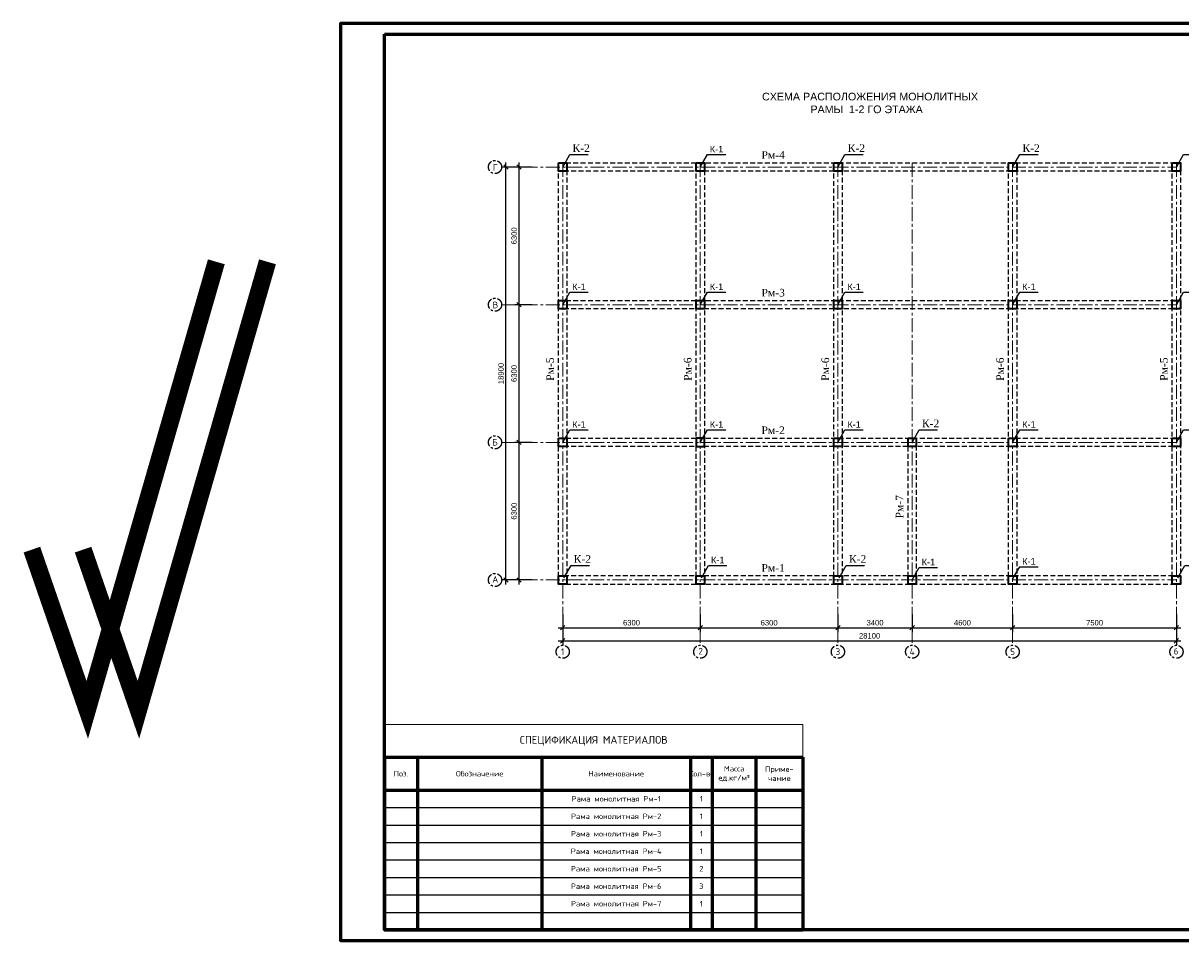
# Model space of a CAD drawing. Header units: millimetres. Extents: x 2063114 to 14983986, y -126020516 to 213791.
# Tile 578 of 656: x 2305842 to 2358844, y -299691 to -257691. Entities that reach past the tile are written whole.
import ezdxf
from ezdxf.enums import TextEntityAlignment as Align

# ---------------------------------------------------------------- set-up
doc = ezdxf.new("R2010")
doc.units = ezdxf.units.MM
for name, pattern in [('ACAD_ISO10W100', [18, 12, -3, 0, -3]), ('осевая', [50.8, 31.75, -6.35, 6.35, -6.35]), ('ОСЕВАЯ2', [28.575, 19.05, -3.175, 3.175, -3.175]), ('штриховая', [0.75, 0.5, -0.25])]:
    doc.linetypes.add(name, pattern=pattern)
doc.layers.get('Defpoints').update_dxf_attribs({"color": 6, "lineweight": 35})
doc.layers.add('_print', color=6, linetype='Continuous', lineweight=60, plot=False)
for name, color, linetype, lineweight in [('KOLONNNA', 1, 'Continuous', 50), ('выноски', 250, 'Continuous', 30), ('КЖ Оси', 100, 'ОСЕВАЯ2', 15), ('раз.нар', 250, 'Continuous', 20), ('РАЗМЕР АР', 150, 'Continuous', 20)]:
    doc.layers.add(name, color=color, linetype=linetype, lineweight=lineweight)
doc.layers.add('пунктир', color=1, linetype='ACAD_ISO10W100')
doc.styles.add('Rising', font='isocpeui.ttf')
doc.styles.get("Standard").update_dxf_attribs({"font": 'arial.ttf'})
doc.styles.add('Times New Roman', font='times.ttf')
doc.styles.add('СПДС', font='isocpeur.ttf')
doc.dimstyles.new('STANDARD$0', dxfattribs={"dimtxt": 250, "dimasz": 200, "dimexe": 200, "dimexo": 300, "dimgap": 100, "dimtad": 1, "dimdec": 0, "dimzin": 1, "dimdsep": 46, "dimtxsty": 'Standard', "dimblk1": 'OBLIQUE', "dimblk2": 'OBLIQUE', "dimsah": 1, "dimcen": 2.5, "dimdle": 200, "dimadec": 0, "dimazin": 0, "dimtfac": 1, "dimtdec": 0, "dimtmove": 0, "dimatfit": 3, "dimldrblk": 'OBLIQUE', "dimfxl": 600, "dimfxlon": 1, "dimtolj": 1, "dimtzin": 1, "dimarcsym": 0})

# ---------------------------------------------------------------- blocks, each defined once
blk = doc.blocks.new('_Oblique')
at = {"color": 0, "linetype": 'ByBlock', "lineweight": -2}
blk.add_line((-0.5, -0.5), (0.5, 0.5), dxfattribs=at)
blk = doc.blocks.new('*D1752')
at = {"layer": 'Defpoints', "color": 0, "lineweight": 30, "ltscale": 150, "transparency": 16777216}
for p in [(2328546, -276876), (2330544, -276876), (2330544, -283176)]:
    blk.add_point(p, dxfattribs=at)
at = {"layer": 'РАЗМЕР АР', "color": 0, "lineweight": -2, "ltscale": 150, "transparency": 16777216}
for p, q in [((2329146, -276876), (2328346, -276876)), ((2328546, -283376), (2328546, -276676)), ((2329146, -283176), (2328346, -283176))]:
    blk.add_line(p, q, dxfattribs=at)
at = {"layer": 'РАЗМЕР АР', "color": 0, "lineweight": -2, "ltscale": 150, "transparency": 16777216, "xscale": 200, "yscale": 200, "zscale": 200}
for p, rotation in [((2328546, -276876), 90), ((2328546, -283176), 270)]:
    blk.add_blockref('_Oblique', p, dxfattribs=dict(at, rotation=rotation))
at = {"layer": 'РАЗМЕР АР', "color": 0, "ltscale": 150, "transparency": 16777216, "insert": (2328319, -280026), "char_height": 250, "attachment_point": 5, "rotation": 90}
blk.add_mtext('\\A1;6300', dxfattribs=at)
blk = doc.blocks.new('*D1753')
at = {"layer": 'Defpoints', "color": 0, "lineweight": 30, "ltscale": 150, "transparency": 16777216}
for p in [(2328546, -270576), (2330544, -270576), (2330544, -276876)]:
    blk.add_point(p, dxfattribs=at)
at = {"layer": 'РАЗМЕР АР', "color": 0, "lineweight": -2, "ltscale": 150, "transparency": 16777216}
for p, q in [((2329146, -270576), (2328346, -270576)), ((2328546, -277076), (2328546, -270376)), ((2329146, -276876), (2328346, -276876))]:
    blk.add_line(p, q, dxfattribs=at)
at = {"layer": 'РАЗМЕР АР', "color": 0, "lineweight": -2, "ltscale": 150, "transparency": 16777216, "xscale": 200, "yscale": 200, "zscale": 200}
for p, rotation in [((2328546, -270576), 90), ((2328546, -276876), 270)]:
    blk.add_blockref('_Oblique', p, dxfattribs=dict(at, rotation=rotation))
at = {"layer": 'РАЗМЕР АР', "color": 0, "ltscale": 150, "transparency": 16777216, "insert": (2328319, -273726), "char_height": 250, "attachment_point": 5, "rotation": 90}
blk.add_mtext('\\A1;6300', dxfattribs=at)
blk = doc.blocks.new('*D1754')
at = {"layer": 'Defpoints', "color": 0, "lineweight": 30, "ltscale": 150, "transparency": 16777216}
for p in [(2328546, -264276), (2330544, -264276), (2330544, -270576)]:
    blk.add_point(p, dxfattribs=at)
at = {"layer": 'РАЗМЕР АР', "color": 0, "lineweight": -2, "ltscale": 150, "transparency": 16777216}
for p, q in [((2329146, -264276), (2328346, -264276)), ((2328546, -270776), (2328546, -264076)), ((2329146, -270576), (2328346, -270576))]:
    blk.add_line(p, q, dxfattribs=at)
at = {"layer": 'РАЗМЕР АР', "color": 0, "lineweight": -2, "ltscale": 150, "transparency": 16777216, "xscale": 200, "yscale": 200, "zscale": 200}
for p, rotation in [((2328546, -264276), 90), ((2328546, -270576), 270)]:
    blk.add_blockref('_Oblique', p, dxfattribs=dict(at, rotation=rotation))
at = {"layer": 'РАЗМЕР АР', "color": 0, "ltscale": 150, "transparency": 16777216, "insert": (2328319, -267426), "char_height": 250, "attachment_point": 5, "rotation": 90}
blk.add_mtext('\\A1;6300', dxfattribs=at)
blk = doc.blocks.new('*D1755')
at = {"layer": 'Defpoints', "color": 0, "lineweight": 30, "ltscale": 150, "transparency": 16777216}
for p in [(2327946, -264276), (2330544, -264276), (2330544, -283176)]:
    blk.add_point(p, dxfattribs=at)
at = {"layer": 'РАЗМЕР АР', "color": 0, "lineweight": -2, "ltscale": 150, "transparency": 16777216}
for p, q in [((2328546, -264276), (2327746, -264276)), ((2327946, -283376), (2327946, -264076)), ((2328546, -283176), (2327746, -283176))]:
    blk.add_line(p, q, dxfattribs=at)
at = {"layer": 'РАЗМЕР АР', "color": 0, "lineweight": -2, "ltscale": 150, "transparency": 16777216, "xscale": 200, "yscale": 200, "zscale": 200}
for p, rotation in [((2327946, -264276), 90), ((2327946, -283176), 270)]:
    blk.add_blockref('_Oblique', p, dxfattribs=dict(at, rotation=rotation))
at = {"layer": 'РАЗМЕР АР', "color": 0, "ltscale": 150, "transparency": 16777216, "insert": (2327719, -273726), "char_height": 250, "attachment_point": 5, "rotation": 90}
blk.add_mtext('\\A1;18900', dxfattribs=at)
blk = doc.blocks.new('*D1756')
at = {"layer": 'Defpoints', "color": 0, "lineweight": 30, "ltscale": 150, "transparency": 16777216}
for p in [(2330544, -283176), (2336844, -283176), (2336844, -285361)]:
    blk.add_point(p, dxfattribs=at)
at = {"layer": 'РАЗМЕР АР', "color": 0, "lineweight": -2, "ltscale": 150, "transparency": 16777216}
for p, q in [((2330544, -284761), (2330544, -285561)), ((2336844, -284761), (2336844, -285561)), ((2330344, -285361), (2337044, -285361))]:
    blk.add_line(p, q, dxfattribs=at)
at = {"layer": 'РАЗМЕР АР', "color": 0, "lineweight": -2, "ltscale": 150, "transparency": 16777216, "xscale": 200, "yscale": 200, "zscale": 200, "rotation": 180}
blk.add_blockref('_Oblique', (2330544, -285361), dxfattribs=at)
at = {"layer": 'РАЗМЕР АР', "color": 0, "lineweight": -2, "ltscale": 150, "transparency": 16777216, "xscale": 200, "yscale": 200, "zscale": 200}
blk.add_blockref('_Oblique', (2336844, -285361), dxfattribs=at)
at = {"layer": 'РАЗМЕР АР', "color": 0, "ltscale": 150, "transparency": 16777216, "insert": (2333694, -285133), "char_height": 250, "attachment_point": 5}
blk.add_mtext('\\A1;6300', dxfattribs=at)
blk = doc.blocks.new('*D1757')
at = {"layer": 'Defpoints', "color": 0, "lineweight": 30, "ltscale": 150, "transparency": 16777216}
for p in [(2336844, -283176), (2343144, -283176), (2343144, -285361)]:
    blk.add_point(p, dxfattribs=at)
at = {"layer": 'РАЗМЕР АР', "color": 0, "lineweight": -2, "ltscale": 150, "transparency": 16777216}
for p, q in [((2336844, -284761), (2336844, -285561)), ((2343144, -284761), (2343144, -285561)), ((2336644, -285361), (2343344, -285361))]:
    blk.add_line(p, q, dxfattribs=at)
at = {"layer": 'РАЗМЕР АР', "color": 0, "lineweight": -2, "ltscale": 150, "transparency": 16777216, "xscale": 200, "yscale": 200, "zscale": 200, "rotation": 180}
blk.add_blockref('_Oblique', (2336844, -285361), dxfattribs=at)
at = {"layer": 'РАЗМЕР АР', "color": 0, "lineweight": -2, "ltscale": 150, "transparency": 16777216, "xscale": 200, "yscale": 200, "zscale": 200}
blk.add_blockref('_Oblique', (2343144, -285361), dxfattribs=at)
at = {"layer": 'РАЗМЕР АР', "color": 0, "ltscale": 150, "transparency": 16777216, "insert": (2339994, -285133), "char_height": 250, "attachment_point": 5}
blk.add_mtext('\\A1;6300', dxfattribs=at)
blk = doc.blocks.new('*D1758')
at = {"layer": 'Defpoints', "color": 0, "lineweight": 30, "ltscale": 150, "transparency": 16777216}
for p in [(2330544, -283176), (2358644, -283176), (2358644, -285961)]:
    blk.add_point(p, dxfattribs=at)
at = {"layer": 'РАЗМЕР АР', "color": 0, "lineweight": -2, "ltscale": 150, "transparency": 16777216}
for p, q in [((2330544, -285361), (2330544, -286161)), ((2358644, -285361), (2358644, -286161)), ((2330344, -285961), (2358844, -285961))]:
    blk.add_line(p, q, dxfattribs=at)
at = {"layer": 'РАЗМЕР АР', "color": 0, "lineweight": -2, "ltscale": 150, "transparency": 16777216, "xscale": 200, "yscale": 200, "zscale": 200, "rotation": 180}
blk.add_blockref('_Oblique', (2330544, -285961), dxfattribs=at)
at = {"layer": 'РАЗМЕР АР', "color": 0, "lineweight": -2, "ltscale": 150, "transparency": 16777216, "xscale": 200, "yscale": 200, "zscale": 200}
blk.add_blockref('_Oblique', (2358644, -285961), dxfattribs=at)
at = {"layer": 'РАЗМЕР АР', "color": 0, "ltscale": 150, "transparency": 16777216, "insert": (2344594, -285733), "char_height": 250, "attachment_point": 5}
blk.add_mtext('\\A1;28100', dxfattribs=at)
blk = doc.blocks.new('*D1759')
at = {"layer": 'Defpoints', "color": 0, "lineweight": 30, "ltscale": 150, "transparency": 16777216}
for p in [(2343144, -283176), (2346544, -283176), (2346544, -285361)]:
    blk.add_point(p, dxfattribs=at)
at = {"layer": 'РАЗМЕР АР', "color": 0, "lineweight": -2, "ltscale": 150, "transparency": 16777216}
for p, q in [((2343144, -284761), (2343144, -285561)), ((2346544, -284761), (2346544, -285561)), ((2342944, -285361), (2346744, -285361))]:
    blk.add_line(p, q, dxfattribs=at)
at = {"layer": 'РАЗМЕР АР', "color": 0, "lineweight": -2, "ltscale": 150, "transparency": 16777216, "xscale": 200, "yscale": 200, "zscale": 200, "rotation": 180}
blk.add_blockref('_Oblique', (2343144, -285361), dxfattribs=at)
at = {"layer": 'РАЗМЕР АР', "color": 0, "lineweight": -2, "ltscale": 150, "transparency": 16777216, "xscale": 200, "yscale": 200, "zscale": 200}
blk.add_blockref('_Oblique', (2346544, -285361), dxfattribs=at)
at = {"layer": 'РАЗМЕР АР', "color": 0, "ltscale": 150, "transparency": 16777216, "insert": (2344844, -285133), "char_height": 250, "attachment_point": 5}
blk.add_mtext('\\A1;3400', dxfattribs=at)
blk = doc.blocks.new('*D1760')
at = {"layer": 'Defpoints', "color": 0, "lineweight": 30, "ltscale": 150, "transparency": 16777216}
for p in [(2351144, -283176), (2358644, -283176), (2358644, -285361)]:
    blk.add_point(p, dxfattribs=at)
at = {"layer": 'РАЗМЕР АР', "color": 0, "lineweight": -2, "ltscale": 150, "transparency": 16777216}
for p, q in [((2351144, -284761), (2351144, -285561)), ((2358644, -284761), (2358644, -285561)), ((2350944, -285361), (2358844, -285361))]:
    blk.add_line(p, q, dxfattribs=at)
at = {"layer": 'РАЗМЕР АР', "color": 0, "lineweight": -2, "ltscale": 150, "transparency": 16777216, "xscale": 200, "yscale": 200, "zscale": 200, "rotation": 180}
blk.add_blockref('_Oblique', (2351144, -285361), dxfattribs=at)
at = {"layer": 'РАЗМЕР АР', "color": 0, "lineweight": -2, "ltscale": 150, "transparency": 16777216, "xscale": 200, "yscale": 200, "zscale": 200}
blk.add_blockref('_Oblique', (2358644, -285361), dxfattribs=at)
at = {"layer": 'РАЗМЕР АР', "color": 0, "ltscale": 150, "transparency": 16777216, "insert": (2354894, -285133), "char_height": 250, "attachment_point": 5}
blk.add_mtext('\\A1;7500', dxfattribs=at)
blk = doc.blocks.new('*D1761')
at = {"layer": 'Defpoints', "color": 0, "lineweight": 30, "ltscale": 150, "transparency": 16777216}
for p in [(2346544, -283176), (2351144, -283176), (2351144, -285361)]:
    blk.add_point(p, dxfattribs=at)
at = {"layer": 'РАЗМЕР АР', "color": 0, "lineweight": -2, "ltscale": 150, "transparency": 16777216}
for p, q in [((2346544, -284761), (2346544, -285561)), ((2351144, -284761), (2351144, -285561)), ((2346344, -285361), (2351344, -285361))]:
    blk.add_line(p, q, dxfattribs=at)
at = {"layer": 'РАЗМЕР АР', "color": 0, "lineweight": -2, "ltscale": 150, "transparency": 16777216, "xscale": 200, "yscale": 200, "zscale": 200, "rotation": 180}
blk.add_blockref('_Oblique', (2346544, -285361), dxfattribs=at)
at = {"layer": 'РАЗМЕР АР', "color": 0, "lineweight": -2, "ltscale": 150, "transparency": 16777216, "xscale": 200, "yscale": 200, "zscale": 200}
blk.add_blockref('_Oblique', (2351144, -285361), dxfattribs=at)
at = {"layer": 'РАЗМЕР АР', "color": 0, "ltscale": 150, "transparency": 16777216, "insert": (2348844, -285133), "char_height": 250, "attachment_point": 5}
blk.add_mtext('\\A1;4600', dxfattribs=at)
blk = doc.blocks.new('vcBlockPos')
at = {"color": 0, "linetype": 'ByBlock', "lineweight": -2}
blk.add_attdef('ПОЗИЦИЯ', text='', height=300, dxfattribs=at).set_placement((0, 0), align=Align.BOTTOM_CENTER)
at = {"color": 0, "linetype": 'ByBlock', "lineweight": -2, "flags": 1}
blk.add_attdef('КОЛИЧЕСТВО', text='', height=300, dxfattribs=at).set_placement((0, 0), align=Align.RIGHT)
at = {"color": 0, "linetype": 'ByBlock', "lineweight": -2}
blk.add_attdef('НТЕКСТ', text='', height=300, dxfattribs=at).set_placement((0, 0), align=Align.TOP_CENTER)
blk = doc.blocks.new('*U1596')
at = {"color": 0, "ltscale": 25}
blk.add_lwpolyline([(-59400, 42000), (0, 42000), (0, 0), (-59400, 0)], close=True, dxfattribs=at)
at = {"color": 0, "lineweight": 60, "ltscale": 25}
blk.add_lwpolyline([(-57400, 41500), (-500, 41500), (-500, 500), (-57400, 500)], close=True, dxfattribs=at)
blk = doc.blocks.new('*T1751')
at = {"color": 0, "linetype": 'ByBlock', "lineweight": 60, "transparency": 16777216}
for p, q in [((0, -1500), (19145, -1500)), ((0, -1500), (0, -9400)), ((1500, -1500), (1500, -9400)), ((7200, -1500), (7200, -9400)), ((14000, -1500), (14000, -9400)), ((15000, -1500), (15000, -9400)), ((17000, -1500), (17000, -9400)), ((19145, -1500), (19145, -9400)), ((0, -3000), (19145, -3000)), ((0, -9400), (19145, -9400))]:
    blk.add_line(p, q, dxfattribs=at)
at = {"color": 0, "linetype": 'ByBlock', "lineweight": -2, "transparency": 16777216}
for p, q in [((0, -3800), (19145, -3800)), ((0, -4600), (19145, -4600)), ((0, -5400), (19145, -5400)), ((0, -6200), (19145, -6200))]:
    blk.add_line(p, q, dxfattribs=at)
at = {"color": 0, "linetype": 'ByBlock', "transparency": 16777216}
for p, q in [((0, -7000), (19145, -7000)), ((0, -7800), (19145, -7800)), ((0, -8600), (19145, -8600))]:
    blk.add_line(p, q, dxfattribs=at)
at = {"layer": 'Defpoints', "color": 8, "linetype": 'ByBlock', "lineweight": 0, "transparency": 16777216}
for p, q in [((0, 0), (19145, 0)), ((0, 0), (0, -1500)), ((19145, 0), (19145, -1500))]:
    blk.add_line(p, q, dxfattribs=at)
at = {"color": 0, "transparency": 16777216, "attachment_point": 5, "style": 'Rising'}
for s, insert, char_height, width in [('{\\fISOCPEUR|b0|i0|c204|p34;СПЕЦИФИКАЦИЯ МАТЕРИАЛОВ}', (9572, -750), 350, 18844.87), ('{\\fISOCPEUR|b0|i0|c204|p34;Обозначение}', (4350, -2250), 250, 5400), ('{\\fISOCPEUR|b0|i0|c204|p34;Масса\\Pед.кг/м³}', (16000, -2250), 250, 1700), ('{\\fISOCPEUR|b0|i0|c204|p34;Приме-\\Pчание}', (18072, -2250), 250, 1844.87), ('{\\fISOCPEUR|b0|i0|c204|p34;Поз.}', (750, -2250), 250, 1200), ('{\\fISOCPEUR|b0|i0|c204|p34;Наименование}', (10600, -2250), 250, 6500), ('{\\fISOCPEUR|b0|i0|c204|p34;Кол-во}', (14500, -2250), 250, 700), ('{\\fISOCPEUR|b0|i0|c204|p34;Рама монолитная Рм-1}', (10600, -3400), 250, 6500), ('{\\fISOCPEUR|b0|i0|c204|p34;1}', (14500, -3400), 250, 700), ('{\\fISOCPEUR|b0|i0|c204|p34;Рама монолитная Рм-2}', (10600, -4200), 250, 6500), ('{\\fISOCPEUR|b0|i0|c204|p34;1}', (14500, -4200), 250, 700), ('{\\fISOCPEUR|b0|i0|c204|p34;Рама монолитная Рм-3}', (10600, -5000), 250, 6500), ('{\\fISOCPEUR|b0|i0|c204|p34;1}', (14500, -5000), 250, 700), ('{\\fISOCPEUR|b0|i0|c204|p34;Рама монолитная Рм-4}', (10600, -5800), 250, 6500), ('{\\fISOCPEUR|b0|i0|c204|p34;1}', (14500, -5800), 250, 700), ('{\\fISOCPEUR|b0|i0|c204|p34;Рама монолитная Рм-5}', (10600, -6600), 250, 6500), ('{\\fISOCPEUR|b0|i0|c204|p34;2}', (14500, -6600), 250, 700), ('{\\fISOCPEUR|b0|i0|c204|p34;Рама монолитная Рм-6}', (10600, -7400), 250, 6500), ('{\\fISOCPEUR|b0|i0|c204|p34;3}', (14500, -7400), 250, 700), ('{\\fISOCPEUR|b0|i0|c204|p34;Рама монолитная Рм-7}', (10600, -8200), 250, 6500), ('{\\fISOCPEUR|b0|i0|c204|p34;1}', (14500, -8200), 250, 700)]:
    blk.add_mtext(s, dxfattribs=dict(at, insert=insert, char_height=char_height, width=width))

msp = doc.modelspace()

# ---------------------------------------------------------------- linework, layer by layer
for points in [[(2330544.1094, -264276.23044), (2330867.68046, -263707.53898), (2331707.68046, -263707.53898)], [(2336844.1094, -264276.23044), (2337167.68046, -263707.53898), (2338007.68046, -263707.53898)], [(2343144.1094, -264276.23044), (2343467.68046, -263707.53898), (2344307.68046, -263707.53898)], [(2351144.1094, -264276.23044), (2351467.68046, -263707.53898), (2352307.68046, -263707.53898)], [(2358644.1094, -264276.23044), (2358967.68046, -263707.53898), (2359807.68046, -263707.53898)], [(2330544.1094, -270576.23044), (2330867.68046, -270007.53898), (2331707.68046, -270007.53898)], [(2336844.1094, -270576.23044), (2337167.68046, -270007.53898), (2338007.68046, -270007.53898)], [(2343144.1094, -270576.23044), (2343467.68046, -270007.53898), (2344307.68046, -270007.53898)], [(2351144.1094, -270576.23044), (2351467.68046, -270007.53898), (2352307.68046, -270007.53898)], [(2358644.1094, -270576.23044), (2358967.68046, -270007.53898), (2359807.68046, -270007.53898)], [(2330544.1094, -276876.23044), (2330867.68046, -276307.53898), (2331707.68046, -276307.53898)], [(2336844.1094, -276876.23044), (2337167.68046, -276307.53898), (2338007.68046, -276307.53898)], [(2343144.1094, -276876.23044), (2343467.68046, -276307.53898), (2344307.68046, -276307.53898)], [(2346544.1094, -276876.23044), (2346867.68046, -276307.53898), (2347707.68046, -276307.53898)], [(2351144.1094, -276876.23044), (2351467.68046, -276307.53898), (2352307.68046, -276307.53898)], [(2358644.1094, -276876.23044), (2358967.68046, -276307.53898), (2359807.68046, -276307.53898)], [(2330600.69015, -283081.58622), (2330924.26121, -282512.89476), (2331764.26121, -282512.89476)], [(2336900.69015, -283081.58622), (2337224.26121, -282512.89476), (2338064.26121, -282512.89476)], [(2343200.69015, -283081.58622), (2343524.26121, -282512.89476), (2344364.26121, -282512.89476)], [(2346544.1094, -283176.23044), (2346867.68046, -282607.53897), (2347707.68046, -282607.53897)], [(2351144.1094, -283142.77209), (2351467.68046, -282574.08063), (2352307.68046, -282574.08063)], [(2358700.69015, -283081.58622), (2359024.26121, -282512.89476), (2359864.26121, -282512.89476)]]:
    msp.add_lwpolyline(points)
at = {"color": 3, "linetype": 'штриховая', "ltscale": 450}
for points in [[(2330354.10695, -264086.22855), (2330734.10695, -264086.22855), (2330734.10695, -283366.22855), (2330354.10695, -283366.22855)], [(2358454.10695, -264086.22855), (2358834.10695, -264086.22855), (2358834.10695, -283366.22855), (2358454.10695, -283366.22855)], [(2346354.10695, -276686.22855), (2346734.10695, -276686.22855), (2346734.10695, -283366.22855), (2346354.10695, -283366.22855)]]:
    msp.add_lwpolyline(points, close=True, dxfattribs=at)
at = {"color": 4, "linetype": 'штриховая', "ltscale": 450}
msp.add_lwpolyline([(2330354.10695, -264086.22855), (2358834.10695, -264086.22855), (2358834.10695, -264466.22855), (2330354.10695, -264466.22855)], close=True, dxfattribs=at)
at = {"color": 6, "linetype": 'штриховая', "ltscale": 450}
for points in [[(2336654.10695, -264086.22855), (2337034.10695, -264086.22855), (2337034.10695, -283366.22855), (2336654.10695, -283366.22855)], [(2342954.10695, -264086.22855), (2343334.10695, -264086.22855), (2343334.10695, -283366.22855), (2342954.10695, -283366.22855)], [(2350954.10695, -264086.22855), (2351334.10695, -264086.22855), (2351334.10695, -283366.22855), (2350954.10695, -283366.22855)]]:
    msp.add_lwpolyline(points, close=True, dxfattribs=at)
at = {"color": 2, "linetype": 'штриховая', "ltscale": 450}
msp.add_lwpolyline([(2330354.10695, -270386.22855), (2358834.10695, -270386.22855), (2358834.10695, -270766.22855), (2330354.10695, -270766.22855)], close=True, dxfattribs=at)
at = {"color": 1, "linetype": 'штриховая', "ltscale": 450}
msp.add_lwpolyline([(2330354.10695, -276686.22855), (2358834.10695, -276686.22855), (2358834.10695, -277066.22855), (2330354.10695, -277066.22855)], close=True, dxfattribs=at)
at = {"color": 150, "linetype": 'штриховая', "ltscale": 450}
msp.add_lwpolyline([(2358834.10695, -282986.22855), (2330354.10695, -282986.22855), (2330354.10695, -283366.22855), (2358834.10695, -283366.22855)], close=True, dxfattribs=at)
at = {"layer": '_print', "ltscale": 100}
msp.add_lwpolyline([(2379792.08613, -299691.31434), (2320392.08613, -299691.31434), (2320392.08613, -257691.31434), (2379792.08613, -257691.31434)], close=True, dxfattribs=at)
at = {"layer": 'KOLONNNA', "color": 0, "linetype": 'ByBlock', "lineweight": 35, "ltscale": 100}
for points in [[(2330354.10695, -264086.22855), (2330734.10695, -264086.22855), (2330734.10695, -264466.22855), (2330354.10695, -264466.22855)], [(2336654.10695, -264086.22855), (2337034.10695, -264086.22855), (2337034.10695, -264466.22855), (2336654.10695, -264466.22855)], [(2342954.10695, -264086.22855), (2343334.10695, -264086.22855), (2343334.10695, -264466.22855), (2342954.10695, -264466.22855)], [(2350954.10695, -264086.22855), (2351334.10695, -264086.22855), (2351334.10695, -264466.22855), (2350954.10695, -264466.22855)], [(2358454.10695, -264086.22855), (2358834.10695, -264086.22855), (2358834.10695, -264466.22855), (2358454.10695, -264466.22855)], [(2330354.10695, -270386.22855), (2330734.10695, -270386.22855), (2330734.10695, -270766.22855), (2330354.10695, -270766.22855)], [(2336654.10695, -270386.22855), (2337034.10695, -270386.22855), (2337034.10695, -270766.22855), (2336654.10695, -270766.22855)], [(2342954.10695, -270386.22855), (2343334.10695, -270386.22855), (2343334.10695, -270766.22855), (2342954.10695, -270766.22855)], [(2350954.10695, -270386.22855), (2351334.10695, -270386.22855), (2351334.10695, -270766.22855), (2350954.10695, -270766.22855)], [(2358454.10695, -270386.22855), (2358834.10695, -270386.22855), (2358834.10695, -270766.22855), (2358454.10695, -270766.22855)], [(2330354.10695, -276686.22855), (2330734.10695, -276686.22855), (2330734.10695, -277066.22855), (2330354.10695, -277066.22855)], [(2336654.10695, -277066.22855), (2337034.10695, -277066.22855), (2337034.10695, -276686.22855), (2336654.10695, -276686.22855)], [(2342954.10695, -276686.22855), (2343334.10695, -276686.22855), (2343334.10695, -277066.22855), (2342954.10695, -277066.22855)], [(2346354.10695, -276686.22855), (2346734.10695, -276686.22855), (2346734.10695, -277066.22855), (2346354.10695, -277066.22855)], [(2350954.10695, -276686.22855), (2351334.10695, -276686.22855), (2351334.10695, -277066.22855), (2350954.10695, -277066.22855)], [(2358454.10695, -276686.22855), (2358834.10695, -276686.22855), (2358834.10695, -277066.22855), (2358454.10695, -277066.22855)], [(2330354.10695, -282986.22855), (2330734.10695, -282986.22855), (2330734.10695, -283366.22855), (2330354.10695, -283366.22855)], [(2336654.10695, -282986.22855), (2337034.10695, -282986.22855), (2337034.10695, -283366.22855), (2336654.10695, -283366.22855)], [(2342954.10695, -282986.22855), (2343334.10695, -282986.22855), (2343334.10695, -283366.22855), (2342954.10695, -283366.22855)], [(2346354.10695, -282986.22855), (2346734.10695, -282986.22855), (2346734.10695, -283366.22855), (2346354.10695, -283366.22855)], [(2350954.10695, -282986.22855), (2351334.10695, -282986.22855), (2351334.10695, -283366.22855), (2350954.10695, -283366.22855)], [(2358454.10695, -282986.22855), (2358834.10695, -282986.22855), (2358834.10695, -283366.22855), (2358454.10695, -283366.22855)]]:
    msp.add_lwpolyline(points, close=True, dxfattribs=at)
at = {"layer": 'КЖ Оси', "color": 1, "linetype": 'осевая', "ltscale": 20}
for p, q in [((2327746.37549, -264276.22855), (2358644.10695, -264276.22855)), ((2330544.10695, -264086.22855), (2330544.10695, -286160.94044)), ((2336844.10695, -264086.22855), (2336844.10695, -286160.94044)), ((2343144.10695, -264086.22855), (2343144.10695, -286160.94044)), ((2346544.10695, -264086.22855), (2346544.10695, -286160.94044)), ((2351144.10695, -264086.22855), (2351144.10695, -286160.94044)), ((2358644.10695, -264086.22855), (2358644.10695, -286160.94044)), ((2327746.37549, -270576.22855), (2358644.10695, -270576.22855)), ((2327746.37549, -276876.22855), (2358644.10695, -276876.22855)), ((2327746.37549, -283176.22855), (2358644.10695, -283176.22855))]:
    msp.add_line(p, q, dxfattribs=at)
at = {"layer": 'пунктир', "linetype": 'осевая', "ltscale": 15}
for centre in [(2327446.37549, -264276.22858), (2327446.37549, -270576.22858), (2327446.37549, -276876.22858), (2327446.37549, -283176.22858), (2330544.10695, -286460.94044), (2336844.10695, -286460.94044), (2343144.10695, -286460.94044), (2346544.10695, -286460.94044), (2351144.10695, -286460.94044), (2358644.10695, -286460.94044)]:
    msp.add_circle(centre, 300, dxfattribs=at)
at = {"layer": 'раз.нар', "color": 253, "const_width": 800}
for points in [[(2306242.32926, -281786.33957), (2308776.65234, -289117.79712), (2314686.467, -268612.93013)], [(2308585.15234, -281786.33957), (2311119.47542, -289117.79712), (2317029.29008, -268612.93013)]]:
    msp.add_lwpolyline(points, dxfattribs=at)

# ---------------------------------------------------------------- block references
for name, p in [('*U1596', (2379792.08613, -299691.31434)), ('*T1751', (2322392.08613, -289791.31434))]:
    msp.add_blockref(name, p)
ref = msp.add_blockref('vcBlockPos', (2337587.68046, -263707.53898), dxfattribs=dict(xscale=100, yscale=100, zscale=100))
ref.add_attrib('ПОЗИЦИЯ', 'К-1', dxfattribs={"color": 0, "linetype": 'ByBlock', "lineweight": -2, "height": 300}).set_placement((2337587.68046, -263607.53897), align=Align.CENTER)
ref = msp.add_blockref('vcBlockPos', (2331287.68046, -270007.53898), dxfattribs=dict(xscale=100, yscale=100, zscale=100))
ref.add_attrib('ПОЗИЦИЯ', 'К-1', dxfattribs={"color": 0, "linetype": 'ByBlock', "lineweight": -2, "height": 300}).set_placement((2331287.68046, -269907.53897), align=Align.CENTER)
ref = msp.add_blockref('vcBlockPos', (2337587.68046, -270007.53898), dxfattribs=dict(xscale=100, yscale=100, zscale=100))
ref.add_attrib('ПОЗИЦИЯ', 'К-1', dxfattribs={"color": 0, "linetype": 'ByBlock', "lineweight": -2, "height": 300}).set_placement((2337587.68046, -269907.53897), align=Align.CENTER)
ref = msp.add_blockref('vcBlockPos', (2343887.68046, -270007.53898), dxfattribs=dict(xscale=100, yscale=100, zscale=100))
ref.add_attrib('ПОЗИЦИЯ', 'К-1', dxfattribs={"color": 0, "linetype": 'ByBlock', "lineweight": -2, "height": 300}).set_placement((2343887.68046, -269907.53897), align=Align.CENTER)
ref = msp.add_blockref('vcBlockPos', (2351887.68046, -270007.53898), dxfattribs=dict(xscale=100, yscale=100, zscale=100))
ref.add_attrib('ПОЗИЦИЯ', 'К-1', dxfattribs={"color": 0, "linetype": 'ByBlock', "lineweight": -2, "height": 300}).set_placement((2351887.68046, -269907.53897), align=Align.CENTER)
ref = msp.add_blockref('vcBlockPos', (2331287.68046, -276307.53898), dxfattribs=dict(xscale=100, yscale=100, zscale=100))
ref.add_attrib('ПОЗИЦИЯ', 'К-1', dxfattribs={"color": 0, "linetype": 'ByBlock', "lineweight": -2, "height": 300}).set_placement((2331287.68046, -276207.53897), align=Align.CENTER)
ref = msp.add_blockref('vcBlockPos', (2337587.68046, -276307.53898), dxfattribs=dict(xscale=100, yscale=100, zscale=100))
ref.add_attrib('ПОЗИЦИЯ', 'К-1', dxfattribs={"color": 0, "linetype": 'ByBlock', "lineweight": -2, "height": 300}).set_placement((2337587.68046, -276207.53897), align=Align.CENTER)
ref = msp.add_blockref('vcBlockPos', (2343887.68046, -276307.53898), dxfattribs=dict(xscale=100, yscale=100, zscale=100))
ref.add_attrib('ПОЗИЦИЯ', 'К-1', dxfattribs={"color": 0, "linetype": 'ByBlock', "lineweight": -2, "height": 300}).set_placement((2343887.68046, -276207.53897), align=Align.CENTER)
ref = msp.add_blockref('vcBlockPos', (2351887.68046, -276307.53898), dxfattribs=dict(xscale=100, yscale=100, zscale=100))
ref.add_attrib('ПОЗИЦИЯ', 'К-1', dxfattribs={"color": 0, "linetype": 'ByBlock', "lineweight": -2, "height": 300}).set_placement((2351887.68046, -276207.53897), align=Align.CENTER)
ref = msp.add_blockref('vcBlockPos', (2337644.26121, -282512.89476), dxfattribs=dict(xscale=100, yscale=100, zscale=100))
ref.add_attrib('ПОЗИЦИЯ', 'К-1', dxfattribs={"color": 0, "linetype": 'ByBlock', "lineweight": -2, "height": 300}).set_placement((2337644.26121, -282412.89476), align=Align.CENTER)
ref = msp.add_blockref('vcBlockPos', (2347287.68046, -282607.53897), dxfattribs=dict(xscale=100, yscale=100, zscale=100))
ref.add_attrib('ПОЗИЦИЯ', 'К-1', dxfattribs={"color": 0, "linetype": 'ByBlock', "lineweight": -2, "height": 300}).set_placement((2347287.68046, -282507.53897), align=Align.CENTER)
ref = msp.add_blockref('vcBlockPos', (2351887.68046, -282574.08063), dxfattribs=dict(xscale=100, yscale=100, zscale=100))
ref.add_attrib('ПОЗИЦИЯ', 'К-1', dxfattribs={"color": 0, "linetype": 'ByBlock', "lineweight": -2, "height": 300}).set_placement((2351887.68046, -282474.08063), align=Align.CENTER)

# ---------------------------------------------------------------- texts
at = {"color": 0, "linetype": 'ByBlock', "insert": (2344174.22071, -261345.86296), "char_height": 350, "width": 12125.2982945, "attachment_point": 5}
msp.add_mtext('\\pi881.125;{\\C256;СХЕМА РАСПОЛОЖЕНИЯ МОНОЛИТНЫХ \\P\\pi567.385;РАМЫ  1-2 ГО ЭТАЖА}', dxfattribs=at)
at = {"layer": 'выноски', "color": 0, "linetype": 'ByBlock', "lineweight": 0, "char_height": 350, "width": 1021.9520548, "attachment_point": 1, "style": 'Times New Roman'}
for s, insert in [('К-2', (2330993.31394, -263234.07678)), ('К-2', (2343593.31394, -263234.07678)), ('К-2', (2351593.31394, -263234.07678)), ('Рм-4', (2339644.71406, -263550.5964)), ('Рм-3', (2339644.71406, -269850.5964)), ('К-2', (2346993.31394, -275834.07678)), ('Рм-2', (2339644.71406, -276150.5964)), ('К-2', (2331049.89469, -282039.43257)), ('Рм-1', (2339644.71406, -282450.5964)), ('К-2', (2343649.89469, -282039.43257))]:
    msp.add_mtext(s, dxfattribs=dict(at, insert=insert))
at = {"layer": 'выноски', "color": 0, "linetype": 'ByBlock', "lineweight": 0, "char_height": 350, "width": 1021.9520548, "attachment_point": 1, "rotation": 90, "style": 'Times New Roman'}
for s, insert in [('Рм-5', (2329791.00891, -274060.2278)), ('Рм-6', (2336091.00891, -274060.2278)), ('Рм-6', (2342391.00891, -274060.2278)), ('Рм-6', (2350391.00891, -274060.2278)), ('Рм-5', (2357891.00891, -274060.2278)), ('Рм-7', (2345791.00891, -280360.2278))]:
    msp.add_mtext(s, dxfattribs=dict(at, insert=insert))
at = {"layer": 'пунктир', "char_height": 300, "attachment_point": 2, "style": 'СПДС'}
for s, insert, width in [('Г', (2327460.99905, -264139.85802), 182.2851193), ('В', (2327460.99905, -270439.85802), 182.2851193), ('Б', (2327442.965, -276721.82397), 182.2851193), ('А', (2327456.24129, -282997.21297), 182.2851193), ('1', (2330542.03, -286306.92629), 255.0496237), ('2', (2336860.01077, -286285.43651), 255.0496237), ('3', (2343142.03, -286306.92629), 255.0496237), ('4', (2346542.03, -286306.92629), 255.0496237)]:
    msp.add_mtext(s, dxfattribs=dict(at, insert=insert, width=width))
at = {"layer": 'пунктир', "linetype": 'осевая', "ltscale": 15, "char_height": 300, "width": 255.0496237, "attachment_point": 2, "style": 'СПДС'}
for s, insert in [('5', (2351142.03, -286306.92629)), ('6', (2358624.45897, -286287.62857))]:
    msp.add_mtext(s, dxfattribs=dict(at, insert=insert))

# ---------------------------------------------------------------- dimensions: what is measured, and where the dimension line sits
at = {"layer": 'РАЗМЕР АР', "ltscale": 150}
for base, p1, p2, picture, middle in [((2327946.37549, -264276.22858), (2330544.10695, -283176.22855), (2330544.10665, -264276.22858), '*D1755', (2327718.73224, -273726.22856)), ((2328546.37549, -264276.22855), (2330544.10695, -270576.22855), (2330544.10695, -264276.22855), '*D1754', (2328318.64697, -267426.22855)), ((2328546.37549, -270576.22855), (2330544.10695, -276876.22855), (2330544.10695, -270576.22855), '*D1753', (2328318.64697, -273726.22855)), ((2328546.37549, -276876.22855), (2330544.10695, -283176.22855), (2330544.10695, -276876.22855), '*D1752', (2328318.64697, -280026.22855))]:
    dim = msp.add_linear_dim(base=base, p1=p1, p2=p2, angle=90, dimstyle='STANDARD$0', dxfattribs=at)
    dim.commit()
    dim.dimension.update_dxf_attribs({"geometry": picture, "text_midpoint": middle})
for base, p1, p2, picture, middle in [((2336844.10695, -285360.94044), (2330544.10695, -283176.22855), (2336844.10695, -283176.22855), '*D1756', (2333694.10695, -285133.21193)), ((2358644.10695, -285960.94044), (2330544.10695, -283176.22855), (2358644.10695, -283176.22855), '*D1758', (2344594.10695, -285733.29719)), ((2343144.10695, -285360.94044), (2336844.10695, -283176.22855), (2343144.10695, -283176.22855), '*D1757', (2339994.10695, -285133.21193)), ((2346544.10695, -285360.94044), (2343144.10695, -283176.22855), (2346544.10695, -283176.22855), '*D1759', (2344844.10695, -285133.21193)), ((2351144.10695, -285360.94044), (2346544.10695, -283176.22855), (2351144.10695, -283176.22855), '*D1761', (2348844.10695, -285133.29719)), ((2358644.10695, -285360.94044), (2351144.10695, -283176.22855), (2358644.10695, -283176.22855), '*D1760', (2354894.10695, -285133.29719))]:
    dim = msp.add_linear_dim(base=base, p1=p1, p2=p2, dimstyle='STANDARD$0', dxfattribs=at)
    dim.commit()
    dim.dimension.update_dxf_attribs({"geometry": picture, "text_midpoint": middle})

doc.saveas('drawing.dxf')
